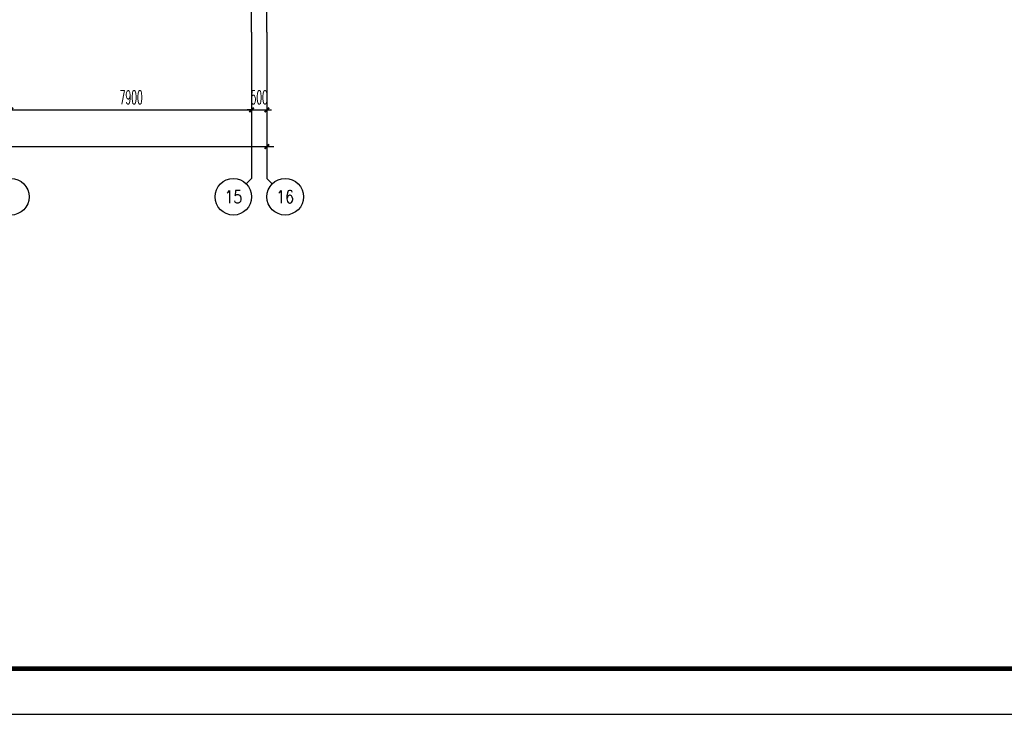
# Model space of a CAD drawing. Extents: x 1779708 to 7299578, y -1121471 to 88434.
# Tile 585 of 656: x 5553262 to 5585563, y -1032592 to -1009796. Entities that reach past the tile are written whole.
import ezdxf
from ezdxf.enums import TextEntityAlignment as Align

# ---------------------------------------------------------------- set-up
doc = ezdxf.new("R2010")
doc.units = 0
doc.header["$LTSCALE"] = 1000
doc.header["$MEASUREMENT"] = 0
doc.linetypes.add('DOTE', pattern=[2.42, 2, -0.2, 0.02, -0.2])
doc.layers.get('0').update_dxf_attribs({"linetype": 'CONTINUOUS'})
doc.layers.get('Defpoints').update_dxf_attribs({"linetype": 'CONTINUOUS'})
for name, color, linetype in [('AXIS', 3, 'CONTINUOUS'), ('AXIS_TEXT', 7, 'CONTINUOUS'), ('DOTE', 1, 'DOTE'), ('PUB_TITLE', 4, 'CONTINUOUS'), ('修改', 6, 'CONTINUOUS')]:
    doc.layers.add(name, color=color, linetype=linetype)
doc.styles.add('_TCH_AXIS', font='COMPLEX', dxfattribs={"bigfont": 'GBCBIG'})
doc.styles.add('_TCH_DIM_T3', font='SIMPLEX.shx', dxfattribs={"width": 0.494118, "bigfont": 'GBCBIG.shx'})
doc.dimstyles.new('_TCH_ARCH&&150', dxfattribs={"dimtxt": 446.25, "dimasz": 150, "dimexe": 375, "dimexo": 450, "dimgap": 189.375, "dimtad": 1, "dimdec": 0, "dimzin": 0, "dimdsep": 46, "dimtxsty": '_TCH_DIM_T3', "dimblk": 'ARCHTICK', "dimcen": 0.09, "dimdle": 225, "dimclrt": 7, "dimazin": 2, "dimtfac": 1, "dimtdec": 0, "dimtix": 1, "dimtmove": 2, "dimatfit": 3, "dimfxl": 250, "dimtolj": 1, "dimtzin": 0, "dimarcsym": 0})

# ---------------------------------------------------------------- blocks, each defined once
blk = doc.blocks.new('A$C36B43F05')
at = {"layer": 'PUB_TITLE'}
blk.add_lwpolyline([(0, 0), (126150, 0), (126150, 178350), (0, 178350)], close=True, dxfattribs=at)
at = {"layer": 'PUB_TITLE', "const_width": 150}
blk.add_lwpolyline([(1500, 1500), (124650, 1500), (124650, 174600), (1500, 174600)], close=True, dxfattribs=at)
blk = doc.blocks.new('_ArchTick')
at = {"color": 0, "linetype": 'ByBlock', "const_width": 0.4}
blk.add_lwpolyline([(-0.5, -0.5), (0.5, 0.5)], dxfattribs=at)
blk = doc.blocks.new('*D232')
at = {"layer": 'AXIS', "color": 0, "lineweight": -2, "transparency": 16777216}
for p, q in [((5485771, -1010658), (5485771, -1014333)), ((5561371, -1010658), (5561371, -1014333)), ((5485546, -1013958), (5561596, -1013958))]:
    blk.add_line(p, q, dxfattribs=at)
at = {"layer": 'Defpoints', "color": 0, "transparency": 16777216}
for p in [(5485771, -1010208), (5561371, -1010208), (5561371, -1013958)]:
    blk.add_point(p, dxfattribs=at)
at = {"layer": 'AXIS', "color": 0, "lineweight": -2, "transparency": 16777216, "xscale": 150, "yscale": 150, "zscale": 150, "rotation": 180}
blk.add_blockref('_ArchTick', (5485771, -1013958), dxfattribs=at)
at = {"layer": 'AXIS', "color": 0, "lineweight": -2, "transparency": 16777216, "xscale": 150, "yscale": 150, "zscale": 150}
blk.add_blockref('_ArchTick', (5561371, -1013958), dxfattribs=at)
at = {"layer": 'AXIS', "color": 7, "transparency": 16777216, "insert": (5523571, -1013546), "char_height": 446.2, "attachment_point": 5, "style": '_TCH_DIM_T3'}
blk.add_mtext('\\A1;75600', dxfattribs=at)
blk = doc.blocks.new('*D239')
at = {"layer": 'AXIS', "color": 0, "lineweight": -2, "transparency": 16777216}
for p, q in [((5552971, -1010658), (5552971, -1013133)), ((5560871, -1010658), (5560871, -1013133)), ((5552746, -1012758), (5561096, -1012758))]:
    blk.add_line(p, q, dxfattribs=at)
at = {"layer": 'Defpoints', "color": 0, "transparency": 16777216}
for p in [(5552971, -1010208), (5560871, -1010208), (5560871, -1012758)]:
    blk.add_point(p, dxfattribs=at)
at = {"layer": 'AXIS', "color": 0, "lineweight": -2, "transparency": 16777216, "xscale": 150, "yscale": 150, "zscale": 150, "rotation": 180}
blk.add_blockref('_ArchTick', (5552971, -1012758), dxfattribs=at)
at = {"layer": 'AXIS', "color": 0, "lineweight": -2, "transparency": 16777216, "xscale": 150, "yscale": 150, "zscale": 150}
blk.add_blockref('_ArchTick', (5560871, -1012758), dxfattribs=at)
at = {"layer": 'AXIS', "color": 7, "transparency": 16777216, "insert": (5556921, -1012346), "char_height": 446.2, "attachment_point": 5, "style": '_TCH_DIM_T3'}
blk.add_mtext('\\A1;7900', dxfattribs=at)
blk = doc.blocks.new('*D240')
at = {"layer": 'AXIS', "color": 0, "lineweight": -2, "transparency": 16777216}
for p, q in [((5560871, -1010658), (5560871, -1013133)), ((5561371, -1010658), (5561371, -1013133)), ((5560871, -1012758), (5560721, -1012758)), ((5560871, -1012758), (5561371, -1012758)), ((5561371, -1012758), (5561521, -1012758))]:
    blk.add_line(p, q, dxfattribs=at)
at = {"layer": 'Defpoints', "color": 0, "transparency": 16777216}
for p in [(5560871, -1010208), (5561371, -1010208), (5561371, -1012758)]:
    blk.add_point(p, dxfattribs=at)
at = {"layer": 'AXIS', "color": 0, "lineweight": -2, "transparency": 16777216, "xscale": 150, "yscale": 150, "zscale": 150}
blk.add_blockref('_ArchTick', (5560871, -1012758), dxfattribs=at)
at = {"layer": 'AXIS', "color": 0, "lineweight": -2, "transparency": 16777216, "xscale": 150, "yscale": 150, "zscale": 150, "rotation": 180}
blk.add_blockref('_ArchTick', (5561371, -1012758), dxfattribs=at)
at = {"layer": 'AXIS', "color": 7, "transparency": 16777216, "insert": (5561121, -1012346), "char_height": 446.2, "attachment_point": 5, "style": '_TCH_DIM_T3'}
blk.add_mtext('\\A1;500', dxfattribs=at)

msp = doc.modelspace()

# ---------------------------------------------------------------- linework, layer by layer
at = {"layer": 'AXIS'}
for p, q in [((5560871.5, -1010208.3), (5560871.5, -1015008.3)), ((5561371.5, -1010208.3), (5561371.5, -1015008.3)), ((5560695.7, -1015184.1), (5560871.5, -1015008.3)), ((5561547.2, -1015184.1), (5561371.5, -1015008.3))]:
    msp.add_line(p, q, dxfattribs=at)
for centre in [(5552971.5, -1015608.3), (5560271.5, -1015608.3), (5561971.5, -1015608.3)]:
    msp.add_circle(centre, 600, dxfattribs=at)
at = {"layer": 'DOTE'}
for p, q in [((5560871.5, -1010208.3), (5560871.5, -997458.3)), ((5561371.5, -1010208.3), (5561371.5, -997458.3))]:
    msp.add_line(p, q, dxfattribs=at)

# ---------------------------------------------------------------- block references
at = {"layer": '修改', "rotation": 90}
msp.add_blockref('A$C36B43F05', (5617489.1, -1032592.1), dxfattribs=at)

# ---------------------------------------------------------------- texts
at = {"layer": 'AXIS_TEXT', "color": 7, "style": '_TCH_AXIS'}
for s, p, p2 in [('15', (5559979.9, -1015819.5), (5560563, -1015819.5)), ('16', (5561679.9, -1015819.5), (5562263, -1015819.5))]:
    msp.add_text(s, height=422.29, dxfattribs=at).set_placement(p, p2, align=Align.FIT)

# ---------------------------------------------------------------- dimensions: what is measured, and where the dimension line sits
at = {"layer": 'AXIS'}
for p1, p2, distance, picture, middle in [((5485771.5, -1010208.3), (5561371.5, -1010208.3), -3750, '*D232', (5523571.5, -1013545.8)), ((5552971.5, -1010208.3), (5560871.5, -1010208.3), -2550, '*D239', (5556921.5, -1012345.8)), ((5560871.5, -1010208.3), (5561371.5, -1010208.3), -2550, '*D240', (5561121.5, -1012345.8))]:
    dim = msp.add_aligned_dim(p1=p1, p2=p2, distance=distance, dimstyle='_TCH_ARCH&&150', dxfattribs=at)
    dim.commit()
    dim.dimension.update_dxf_attribs({"geometry": picture, "text_midpoint": middle})

doc.saveas('drawing.dxf')
